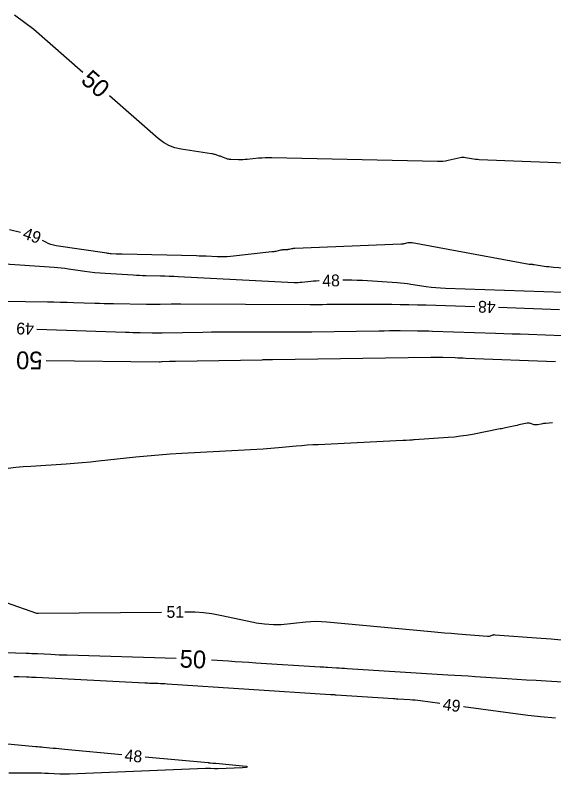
# Model space of a CAD drawing. Extents: x 2384780 to 2405861, y 547869 to 573706.
# Drawn here: x 2394203.1 to 2394294.4, y 552573.9 to 552702.3 of the extents above; entities that cross this region are included whole.
import ezdxf

# ---------------------------------------------------------------- set-up
doc = ezdxf.new("R2010")
doc.units = 0
doc.layers.add('Old_Level_60', color=7, linetype='Continuous')
doc.layers.add('Old_Level_61', color=7, linetype='Continuous')

msp = doc.modelspace()

# ---------------------------------------------------------------- linework, layer by layer
at = {"layer": 'Old_Level_60'}
for points in [[(2394204.0645, 552665.5295), (2394202.1605, 552666.004)], [(2394306.98475, 552658.81425), (2394294.32725, 552659.6425), (2394293.92775, 552659.673), (2394293.52925, 552659.71225), (2394293.13175, 552659.76025), (2394292.735, 552659.817), (2394291.05125, 552660.0765), (2394290.96875, 552660.088), (2394290.88575, 552660.09725), (2394290.80275, 552660.104), (2394290.7195, 552660.1085), (2394290.44675, 552660.1195), (2394290.3885, 552660.123), (2394290.3305, 552660.12825), (2394290.27275, 552660.13575), (2394290.215, 552660.14525), (2394270.3655, 552663.7835), (2394270.18375, 552663.8075), (2394270.0025, 552663.81325), (2394269.8215, 552663.8005), (2394269.64075, 552663.76925), (2394269.05125, 552663.63725), (2394268.9245, 552663.61175), (2394268.797, 552663.59225), (2394268.669, 552663.57825), (2394268.54, 552663.57025), (2394250.50375, 552662.843), (2394250.3685, 552662.8345), (2394250.23425, 552662.81975), (2394250.101, 552662.799), (2394249.96825, 552662.772), (2394249.53625, 552662.674), (2394249.4435, 552662.655), (2394249.35, 552662.64025), (2394249.256, 552662.6295), (2394249.1615, 552662.62325), (2394248.56925, 552662.59575), (2394248.44275, 552662.58725), (2394248.31675, 552662.57325), (2394248.19175, 552662.5535), (2394248.0675, 552662.5285), (2394247.2995, 552662.3565), (2394247.1345, 552662.32175), (2394246.96875, 552662.292), (2394246.80225, 552662.26675), (2394246.635, 552662.24625), (2394239.6315, 552661.487), (2394239.062, 552661.43675), (2394238.49175, 552661.409), (2394237.921, 552661.404), (2394237.3495, 552661.42175), (2394235.4815, 552661.51675), (2394235.08125, 552661.5355), (2394234.68075, 552661.5515), (2394234.28025, 552661.56475), (2394233.87975, 552661.57475), (2394221.26625, 552661.85075), (2394221.008, 552661.8575), (2394220.75025, 552661.867), (2394220.49225, 552661.879), (2394220.2345, 552661.8935), (2394219.39275, 552661.945), (2394219.2125, 552661.958), (2394219.03275, 552661.975), (2394218.8535, 552661.9955), (2394218.6745, 552662.02), (2394210.10375, 552663.2865), (2394209.6415, 552663.37575), (2394209.19275, 552663.50475), (2394208.7575, 552663.6735), (2394208.3355, 552663.882), (2394207.80225, 552664.1755)], [(2394254.6575, 552657.35625), (2394254.575, 552657.35325), (2394254.11625, 552657.32675), (2394253.65775, 552657.291), (2394253.20025, 552657.246), (2394251.70625, 552657.08425), (2394251.38575, 552657.05575), (2394251.065, 552657.04025), (2394250.744, 552657.0375), (2394250.4225, 552657.0475), (2394230.766, 552658.04625), (2394230.00875, 552658.082), (2394229.251, 552658.11225), (2394228.4935, 552658.13725), (2394227.7355, 552658.1565), (2394225.25925, 552658.2105), (2394224.72875, 552658.22475), (2394224.1985, 552658.24425), (2394223.66825, 552658.269), (2394223.1385, 552658.29875), (2394218.37975, 552658.59025), (2394217.519, 552658.65225), (2394216.66025, 552658.7325), (2394215.8035, 552658.83125), (2394214.9485, 552658.94825), (2394212.1585, 552659.3605), (2394211.56025, 552659.44275), (2394210.9605, 552659.51275), (2394210.35925, 552659.57075), (2394209.757, 552659.61625), (2394197.19775, 552660.44)], [(2394296.033, 552655.376), (2394276.01575, 552656.069), (2394275.201, 552656.109), (2394274.38825, 552656.17225), (2394273.57775, 552656.25925), (2394272.7695, 552656.3695), (2394270.13225, 552656.768), (2394269.5665, 552656.84725), (2394268.9995, 552656.9145), (2394268.43125, 552656.9695), (2394267.8615, 552657.0125), (2394261.9685, 552657.39325), (2394261.06325, 552657.44125), (2394260.15775, 552657.4685), (2394259.25175, 552657.475), (2394258.65575, 552657.46575)], [(2394190.0085, 552654.10525), (2394208.60425, 552653.8225), (2394209.714, 552653.80275), (2394210.82375, 552653.7775), (2394211.93325, 552653.7465), (2394213.0425, 552653.71), (2394216.666, 552653.58125), (2394217.4425, 552653.55575), (2394218.219, 552653.5345), (2394218.99575, 552653.5175), (2394219.7725, 552653.50475), (2394225.3775, 552653.4275), (2394225.95725, 552653.42175), (2394226.537, 552653.42025), (2394227.11675, 552653.4235), (2394227.69675, 552653.431), (2394229.5905, 552653.46325), (2394229.99625, 552653.469), (2394230.40225, 552653.47275), (2394230.808, 552653.474), (2394231.214, 552653.47325), (2394253.13275, 552653.374), (2394253.8255, 552653.3725), (2394254.51825, 552653.37475), (2394255.21075, 552653.38025), (2394255.9035, 552653.38925), (2394258.16625, 552653.42425), (2394258.65125, 552653.4305), (2394259.13625, 552653.434), (2394259.621, 552653.435), (2394260.106, 552653.4335), (2394266.911, 552653.39375), (2394268.369, 552653.38025), (2394269.827, 552653.357), (2394271.2845, 552653.324), (2394272.742, 552653.281), (2394281.01125, 552653.00925)], [(2394285.00925, 552652.87775), (2394295.3485, 552652.53775)], [(2394206.8415, 552649.201), (2394221.82475, 552648.669), (2394222.4445, 552648.64875), (2394223.0645, 552648.63175), (2394223.6845, 552648.61825), (2394224.3045, 552648.608), (2394226.33025, 552648.58), (2394226.76425, 552648.57575), (2394227.19825, 552648.57475), (2394227.63225, 552648.577), (2394228.0665, 552648.58275), (2394234.917, 552648.699), (2394236.38525, 552648.72), (2394237.85325, 552648.733), (2394239.32125, 552648.73825), (2394240.7895, 552648.7355), (2394247.579, 552648.70475), (2394249.034, 552648.70175), (2394250.48875, 552648.70625), (2394251.9435, 552648.71775), (2394253.39825, 552648.73675), (2394264.73025, 552648.91225), (2394265.6325, 552648.92375), (2394266.5345, 552648.9305), (2394267.43675, 552648.9325), (2394268.339, 552648.9295), (2394271.28625, 552648.91225), (2394271.91775, 552648.9065), (2394272.54925, 552648.8965), (2394273.1805, 552648.882), (2394273.81175, 552648.8635), (2394284.5065, 552648.51175), (2394285.90075, 552648.465), (2394287.29475, 552648.416), (2394288.68875, 552648.36475), (2394290.08275, 552648.31175), (2394295.86025, 552648.0865)], [(2394294.16525, 552633.31325), (2394293.0145, 552633.22575), (2394292.8175, 552633.2075), (2394292.62125, 552633.18275), (2394292.426, 552633.15125), (2394292.232, 552633.113), (2394291.599, 552632.97775), (2394291.46375, 552632.95775), (2394291.3295, 552632.9555), (2394291.19625, 552632.97125), (2394291.06375, 552633.00475), (2394290.4145, 552633.21325), (2394290.275, 552633.2485), (2394290.1345, 552633.2655), (2394289.99275, 552633.264), (2394289.85025, 552633.244), (2394288.4435, 552632.956), (2394288.142, 552632.89375), (2394287.841, 552632.8305), (2394287.54, 552632.766), (2394287.2395, 552632.7005), (2394286.186, 552632.46875), (2394285.96025, 552632.41975), (2394285.734, 552632.37225), (2394285.5075, 552632.326), (2394285.281, 552632.2815), (2394280.5715, 552631.368), (2394279.56025, 552631.18775), (2394278.545, 552631.0385), (2394277.5255, 552630.92025), (2394276.502, 552630.83275), (2394270.797, 552630.433), (2394270.59975, 552630.41925), (2394270.4025, 552630.40575), (2394270.20525, 552630.39225), (2394270.00775, 552630.379), (2394269.36325, 552630.336), (2394269.22525, 552630.327), (2394269.087, 552630.319), (2394268.94875, 552630.31125), (2394268.8105, 552630.3045), (2394254.4615, 552629.623), (2394253.53275, 552629.5735), (2394252.605, 552629.51375), (2394251.67775, 552629.44325), (2394250.7515, 552629.3625), (2394247.7265, 552629.08125), (2394247.078, 552629.024), (2394246.42925, 552628.973), (2394245.77975, 552628.92775), (2394245.13, 552628.8885), (2394231.34825, 552628.1225), (2394229.40125, 552628.00175), (2394227.45625, 552627.85625), (2394225.51325, 552627.68625), (2394223.57225, 552627.49125), (2394217.235, 552626.814), (2394215.87625, 552626.67575), (2394214.5165, 552626.5515), (2394213.1555, 552626.44125), (2394211.79325, 552626.345), (2394205.803, 552625.95225), (2394204.52025, 552625.859), (2394203.23925, 552625.74675), (2394201.96, 552625.616)], [(2394201.59925, 552602.9155), (2394206.7565, 552601.098), (2394206.768, 552601.09425), (2394206.77975, 552601.0915), (2394206.79175, 552601.08975), (2394206.80375, 552601.089), (2394206.84375, 552601.08725), (2394206.85225, 552601.087), (2394206.86075, 552601.08675), (2394206.86925, 552601.08625), (2394206.87775, 552601.086), (2394206.97325, 552601.08225), (2394206.99375, 552601.08175), (2394207.014, 552601.08125), (2394207.0345, 552601.081), (2394207.055, 552601.08125), (2394227.90275, 552601.2905)], [(2394231.9025, 552601.33075), (2394232.18375, 552601.3335), (2394233.6175, 552601.30875), (2394235.04325, 552601.2055), (2394236.46125, 552601.02375), (2394237.87125, 552600.7635), (2394243.52125, 552599.56025), (2394243.97825, 552599.471), (2394244.4375, 552599.3975), (2394244.899, 552599.3395), (2394245.36275, 552599.29725), (2394246.8815, 552599.1845), (2394247.20675, 552599.1675), (2394247.53175, 552599.165), (2394247.85675, 552599.177), (2394248.1815, 552599.2035), (2394252.3465, 552599.63425), (2394253.23925, 552599.70475), (2394254.132, 552599.73075), (2394255.025, 552599.71275), (2394255.91825, 552599.65075), (2394273.584, 552597.98725), (2394274.71325, 552597.883), (2394275.843, 552597.78275), (2394276.973, 552597.687), (2394278.1035, 552597.59525), (2394283.1195, 552597.1975), (2394283.2485, 552597.19375), (2394283.37575, 552597.20375), (2394283.50125, 552597.22725), (2394283.625, 552597.264), (2394284.0265, 552597.4065), (2394284.113, 552597.4325), (2394284.201, 552597.449), (2394284.29, 552597.45625), (2394284.3805, 552597.454), (2394292.24875, 552596.86625), (2394293.93475, 552596.73875), (2394295.6205, 552596.6085)], [(2394275.08525, 552585.78925), (2394271.7915, 552586.2345), (2394271.334, 552586.29225), (2394270.87575, 552586.342), (2394270.4165, 552586.3835), (2394269.95675, 552586.417), (2394267.9495, 552586.54525), (2394267.879, 552586.54975), (2394267.8085, 552586.55425), (2394267.738, 552586.5585), (2394267.6675, 552586.563), (2394267.437, 552586.57725), (2394267.38775, 552586.58025), (2394267.33825, 552586.5835), (2394267.289, 552586.5865), (2394267.2395, 552586.58975), (2394257.494, 552587.22825), (2394257.39825, 552587.2345), (2394257.3025, 552587.24075), (2394257.2065, 552587.24675), (2394257.11075, 552587.25275), (2394256.79775, 552587.272), (2394256.73075, 552587.27625), (2394256.6635, 552587.2805), (2394256.5965, 552587.28475), (2394256.5295, 552587.28925), (2394228.8825, 552589.0975), (2394228.5065, 552589.12025), (2394228.1305, 552589.14), (2394227.7545, 552589.15625), (2394227.37825, 552589.1695), (2394226.14875, 552589.20675), (2394225.8855, 552589.2155), (2394225.622, 552589.2255), (2394225.35875, 552589.237), (2394225.0955, 552589.24975), (2394206.706, 552590.187), (2394206.30075, 552590.2065), (2394205.8955, 552590.224), (2394205.49, 552590.23925), (2394205.0845, 552590.25225), (2394203.75975, 552590.29175), (2394203.476, 552590.301), (2394203.192, 552590.3115), (2394202.90825, 552590.3235)], [(2394294.679, 552583.3345), (2394292.137, 552583.54225), (2394291.5925, 552583.59025), (2394291.049, 552583.6455), (2394290.50625, 552583.708), (2394289.96425, 552583.7775), (2394279.049, 552585.25325)], [(2394221.2045, 552577.1135), (2394211.54, 552578.0215), (2394211.04875, 552578.06775), (2394210.55725, 552578.114), (2394210.066, 552578.16025), (2394209.5745, 552578.2065), (2394207.9695, 552578.358), (2394207.6255, 552578.3905), (2394207.2815, 552578.42275), (2394206.93775, 552578.45525), (2394206.59375, 552578.4875), (2394187.68375, 552580.26475)], [(2394202.102, 552574.04725), (2394206.41725, 552574.057), (2394207.00725, 552574.05475), (2394207.59725, 552574.04525), (2394208.187, 552574.02875), (2394208.77675, 552574.00475), (2394210.70275, 552573.915), (2394211.11525, 552573.90025), (2394211.528, 552573.8945), (2394211.94075, 552573.89775), (2394212.35375, 552573.91), (2394235.40525, 552574.8435), (2394235.608, 552574.8495), (2394235.81075, 552574.85125), (2394236.0135, 552574.84875), (2394236.21625, 552574.842), (2394236.87825, 552574.8125), (2394237.02025, 552574.80775), (2394237.162, 552574.806), (2394237.304, 552574.807), (2394237.446, 552574.811), (2394241.621, 552574.97225), (2394242.2925, 552575.01275), (2394242.5175, 552575.06525), (2394242.29575, 552575.13), (2394241.6275, 552575.2065), (2394237.13325, 552575.6225), (2394237.00525, 552575.63425), (2394236.87725, 552575.646), (2394236.74925, 552575.6575), (2394236.621, 552575.66875), (2394236.203, 552575.7055), (2394236.11325, 552575.7135), (2394236.02375, 552575.7215), (2394235.934, 552575.72975), (2394235.8445, 552575.73825), (2394225.18675, 552576.7395)]]:
    msp.add_lwpolyline(points, dxfattribs=at)
at = {"layer": 'Old_Level_61'}
for points in [[(2394214.6105, 552692.621), (2394206.29425, 552699.8905), (2394203.02, 552702.342)], [(2394313.79325, 552676.58825), (2394281.7475, 552677.872), (2394281.4205, 552677.89075), (2394281.095, 552677.92125), (2394280.7705, 552677.963), (2394280.4475, 552678.0165), (2394279.39425, 552678.2095), (2394279.16875, 552678.2395), (2394278.9435, 552678.2465), (2394278.719, 552678.23075), (2394278.49475, 552678.192), (2394276.45325, 552677.73475), (2394276.0145, 552677.65025), (2394275.573, 552677.59275), (2394275.12875, 552677.56225), (2394274.682, 552677.55875), (2394246.59125, 552678.18575), (2394246.027, 552678.19025), (2394245.4635, 552678.178), (2394244.9005, 552678.14925), (2394244.33825, 552678.10425), (2394242.448, 552677.9245), (2394242.0815, 552677.895), (2394241.71425, 552677.87575), (2394241.34675, 552677.867), (2394240.979, 552677.86875), (2394239.66125, 552677.8935), (2394239.46325, 552677.90625), (2394239.26875, 552677.93725), (2394239.078, 552677.9865), (2394238.89125, 552678.05375), (2394238.28675, 552678.303), (2394238.15675, 552678.35525), (2394238.02575, 552678.40475), (2394237.894, 552678.4515), (2394237.761, 552678.49575), (2394237.04525, 552678.7265), (2394236.891, 552678.773), (2394236.7355, 552678.813), (2394236.57825, 552678.84675), (2394236.41975, 552678.87425), (2394231.26, 552679.66225), (2394230.1875, 552679.902), (2394229.18075, 552680.2835), (2394228.23975, 552680.807), (2394227.36475, 552681.47225), (2394219.128, 552688.67225)], [(2394208.4025, 552643.86425), (2394227.51125, 552643.64275), (2394227.5665, 552643.64375), (2394227.6215, 552643.648), (2394227.676, 552643.65575), (2394227.73025, 552643.6665), (2394227.90675, 552643.7075), (2394227.9445, 552643.71525), (2394227.98275, 552643.721), (2394228.02125, 552643.72475), (2394228.06, 552643.7265), (2394229.2715, 552643.74825), (2394229.53125, 552643.75275), (2394229.79075, 552643.75725), (2394230.0505, 552643.76175), (2394230.31, 552643.76625), (2394244.9575, 552644.01475), (2394245.13075, 552644.01725), (2394245.304, 552644.01875), (2394245.47725, 552644.0195), (2394245.65075, 552644.01925), (2394246.21675, 552644.0165), (2394246.338, 552644.01625), (2394246.45925, 552644.01675), (2394246.58075, 552644.01775), (2394246.702, 552644.01925), (2394273.5315, 552644.43475), (2394273.73225, 552644.43725), (2394273.933, 552644.43875), (2394274.13375, 552644.43925), (2394274.3345, 552644.4385), (2394274.9905, 552644.43475), (2394275.131, 552644.4335), (2394275.2715, 552644.43125), (2394275.412, 552644.428), (2394275.5525, 552644.42375), (2394277.653, 552644.35475), (2394278.103, 552644.33975), (2394278.553, 552644.32375), (2394279.003, 552644.30725), (2394279.453, 552644.29025), (2394294.66475, 552643.69775)], [(2394230.39, 552593.4), (2394211.97225, 552593.95975), (2394211.28025, 552593.9825), (2394210.5885, 552594.00875), (2394209.89675, 552594.03875), (2394209.20525, 552594.07225), (2394206.9465, 552594.18725), (2394206.4625, 552594.21075), (2394205.97825, 552594.2315), (2394205.494, 552594.24975), (2394205.00975, 552594.2655), (2394192.343, 552594.642)], [(2394306.038, 552588.7665), (2394293.04675, 552589.572), (2394291.39525, 552589.675), (2394289.744, 552589.7785), (2394288.09275, 552589.88275), (2394286.4415, 552589.988), (2394281.0475, 552590.333), (2394279.8915, 552590.4065), (2394278.73575, 552590.4795), (2394277.57975, 552590.552), (2394276.42375, 552590.62375), (2394259.37475, 552591.679), (2394258.91975, 552591.70725), (2394258.465, 552591.73625), (2394258.01, 552591.76525), (2394257.555, 552591.795), (2394256.069, 552591.89225), (2394255.7505, 552591.913), (2394255.432, 552591.9335), (2394255.1135, 552591.9535), (2394254.795, 552591.9735), (2394243.879, 552592.648), (2394242.72475, 552592.72), (2394241.57025, 552592.79275), (2394240.416, 552592.86675), (2394239.262, 552592.94175), (2394236.3835, 552593.13)]]:
    msp.add_lwpolyline(points, dxfattribs=at)

# ---------------------------------------------------------------- texts
at = {"layer": 'Old_Level_60'}
for s, rotation, p in [('49', 340.0852611, (2394204.27075, 552664.602)), ('48', 1.5670111, (2394255.18075, 552656.374)), ('48', 178.1173083, (2394284.546, 552653.8935)), ('49', 178.3363611, (2394206.3515, 552650.22375)), ('51', 0.5755528, (2394228.779, 552600.29925)), ('49', 352.3005333, (2394275.46625, 552584.7285)), ('48', 354.6330222, (2394221.605, 552576.0715))]:
    msp.add_text(s, height=2, rotation=rotation, dxfattribs=at).set_placement(p)
at = {"layer": 'Old_Level_61'}
for rotation, p in [(318.8424528, (2394214.10375, 552691.07175)), (179.3354194, (2394207.782, 552645.37175)), (357.4211778, (2394230.96125, 552591.909))]:
    msp.add_text('50', height=3, rotation=rotation, dxfattribs=at).set_placement(p)

doc.saveas('drawing.dxf')
